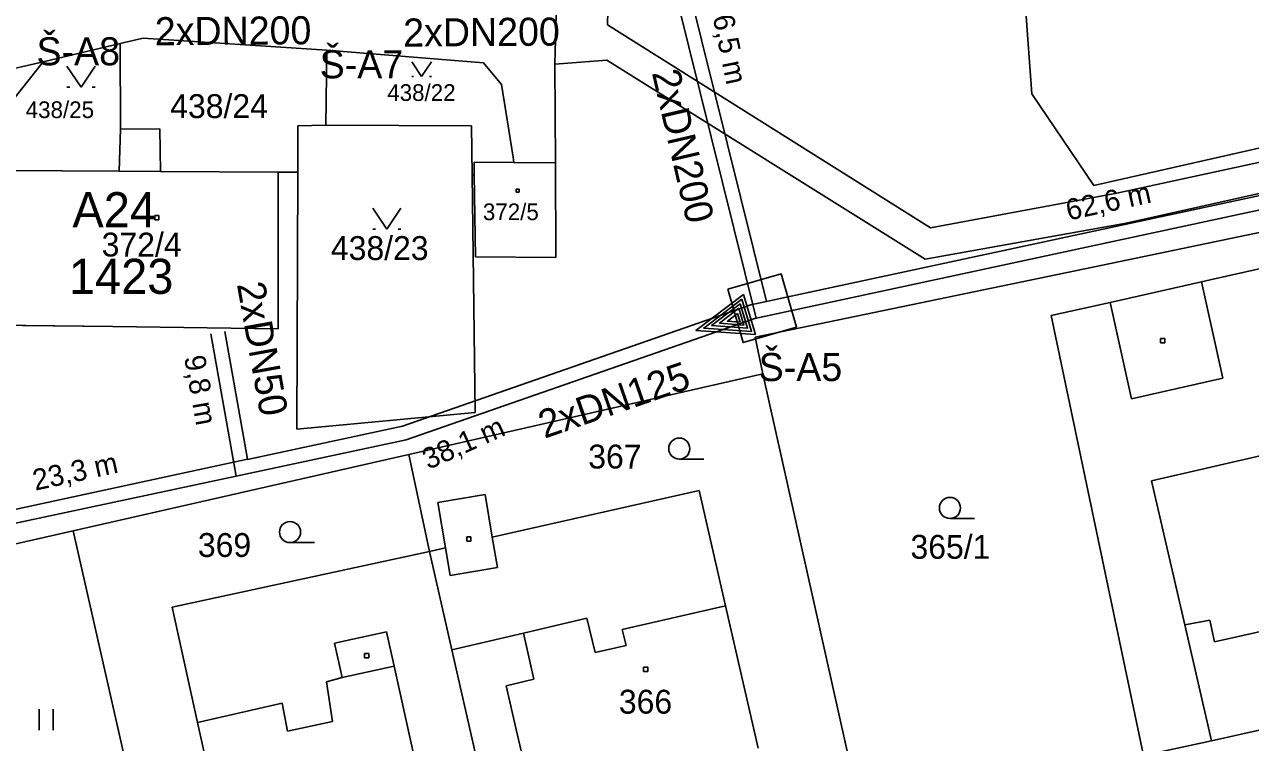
# Model space of a CAD drawing. Extents: x -468021 to -466942, y -1130484 to -1128584.
# Drawn here: x -467698.5 to -467611.3, y -1129179.5 to -1129128.4 of the extents above; entities that cross this region are included whole.
import ezdxf

# ---------------------------------------------------------------- set-up
doc = ezdxf.new("R2010")
doc.units = 0
for name, color, linetype in [('13-Redukce', 7, 'Continuous'), ('14a-Šachty', 7, 'Continuous'), ('21-Označení-odběrného-místa', 7, 'Continuous'), ('22-Odběrná místa-šrafy', 7, 'Continuous'), ('25-Popisná-čísla', 7, 'Continuous'), ('27-delky-vedeni', 7, 'Continuous'), ('DKM', 7, 'Continuous'), ('UT_SKUTEČNOST_staré', 7, 'Continuous')]:
    doc.layers.add(name, color=color, linetype=linetype)

# ---------------------------------------------------------------- blocks, each defined once
blk = doc.blocks.new('SACHTA')
at = {"layer": '14a-Šachty'}
blk.add_lwpolyline([(-0.00001391, 0.00002346), (0.00002558, 0.00002346), (0.00002558, -0.00001604), (-0.00001391, -0.00001604)], close=True, dxfattribs=at)
blk = doc.blocks.new('REDUKCE')
at = {"layer": '13-Redukce'}
for points in [[(-0.01322, 0.00747), (0.02656, 0.02205), (-0.01322, 0.03715), (-0.01322, 0.00747)], [(-0.01121, 0.01028), (0.02073, 0.02206), (-0.01123, 0.03426), (-0.01121, 0.01028)], [(-0.00918, 0.01313), (0.01492, 0.02205), (-0.00918, 0.03128), (-0.00918, 0.01313)], [(-0.00725, 0.01583), (0.00893, 0.02206), (-0.00726, 0.02841), (-0.00725, 0.01583)], [(-0.00521, 0.01911), (0.00311, 0.02232), (-0.00522, 0.02558), (-0.00521, 0.01911)]]:
    blk.add_lwpolyline(points, dxfattribs=at)

msp = doc.modelspace()

# ---------------------------------------------------------------- linework, layer by layer
at = {"layer": '22-Odběrná místa-šrafy'}
msp.add_lwpolyline([(-467680.48, -1129138.87), (-467688.84, -1129138.82), (-467691.789, -1129138.8), (-467699.95, -1129138.75), (-467700.15, -1129144.09), (-467703.15, -1129144.07), (-467702.969, -1129149.74), (-467692.25, -1129149.87), (-467680.48, -1129150.02), (-467680.48, -1129138.87)], dxfattribs=at)
at = {"layer": 'DKM'}
for p, q in [((-467657.02, -1129128.39), (-467656.94, -1129122.7)), ((-467627.33, -1129126.27), (-467627.15, -1129128.75)), ((-467660.77, -1129131.18), (-467660.66, -1129126.77)), ((-467634.03, -1129142.84), (-467657.02, -1129128.39)), ((-467627.15, -1129128.75), (-467626.82, -1129133.29)), ((-467697.21, -1129131.02), (-467691.72, -1129129.72)), ((-467691.72, -1129129.72), (-467690.08, -1129129.32)), ((-467691.72, -1129129.72), (-467691.71, -1129135.81)), ((-467690.08, -1129129.32), (-467677.02, -1129130.19)), ((-467677.02, -1129130.19), (-467677.09, -1129135.53)), ((-467677.02, -1129130.19), (-467665.86, -1129131.09)), ((-467714.24, -1129134.89), (-467697.21, -1129131.02)), ((-467697.21, -1129131.02), (-467699.21, -1129133.54)), ((-467695.51, -1129131.32), (-467694.51, -1129132.82)), ((-467694.51, -1129132.82), (-467693.51, -1129131.32)), ((-467670.97, -1129131.02), (-467670.27, -1129132.07)), ((-467670.27, -1129132.07), (-467669.57, -1129131.02)), ((-467665.86, -1129131.09), (-467664.57, -1129132.64)), ((-467660.77, -1129131.18), (-467657.08, -1129130.9)), ((-467660.74, -1129138.2), (-467660.77, -1129131.18)), ((-467657.08, -1129130.9), (-467634.41, -1129145.07)), ((-467670.97, -1129132.07), (-467670.83, -1129132.07)), ((-467669.71, -1129132.07), (-467669.57, -1129132.07)), ((-467695.51, -1129132.82), (-467695.31, -1129132.82)), ((-467693.71, -1129132.82), (-467693.51, -1129132.82)), ((-467664.57, -1129132.64), (-467663.75, -1129137.81)), ((-467626.82, -1129133.29), (-467622.4, -1129139.83)), ((-467592.22, -1129134.18), (-467620.78, -1129140.38)), ((-467691.79, -1129138.8), (-467691.71, -1129135.81)), ((-467691.71, -1129135.81), (-467688.91, -1129135.78)), ((-467688.91, -1129135.78), (-467688.84, -1129138.82)), ((-467679.08, -1129138.88), (-467679.07, -1129135.58)), ((-467679.07, -1129135.58), (-467677.09, -1129135.53)), ((-467677.09, -1129135.53), (-467666.72, -1129135.57)), ((-467666.72, -1129135.57), (-467666.67, -1129139.06)), ((-467620.11, -1129142.5), (-467591.94, -1129136.21)), ((-467622.4, -1129139.83), (-467610.14, -1129137.05)), ((-467663.69, -1129138.18), (-467666.52, -1129138.17)), ((-467666.52, -1129138.17), (-467666.51, -1129139.06)), ((-467663.75, -1129137.81), (-467663.69, -1129138.18)), ((-467660.74, -1129138.2), (-467663.69, -1129138.18)), ((-467660.7, -1129144.96), (-467660.74, -1129138.2)), ((-467699.95, -1129138.75), (-467691.79, -1129138.8)), ((-467688.84, -1129138.82), (-467691.79, -1129138.8)), ((-467688.84, -1129138.82), (-467680.48, -1129138.87)), ((-467680.48, -1129138.87), (-467680.48, -1129150.02)), ((-467680.48, -1129138.87), (-467679.08, -1129138.88)), ((-467679.14, -1129157.17), (-467679.08, -1129138.88)), ((-467666.67, -1129139.06), (-467666.44, -1129155.98)), ((-467666.51, -1129139.06), (-467666.67, -1129139.06)), ((-467666.51, -1129139.06), (-467666.43, -1129144.91)), ((-467590.85, -1129139.07), (-467621.8, -1129145.49)), ((-467663.53, -1129140.08), (-467663.32, -1129140.08)), ((-467663.53, -1129140.29), (-467663.53, -1129140.08)), ((-467663.32, -1129140.29), (-467663.53, -1129140.29)), ((-467663.32, -1129140.08), (-467663.32, -1129140.29)), ((-467620.78, -1129140.38), (-467634.03, -1129142.84)), ((-467689.26, -1129141.96), (-467688.96, -1129141.96)), ((-467689.26, -1129142.26), (-467689.26, -1129141.96)), ((-467688.96, -1129141.96), (-467688.96, -1129142.26)), ((-467673.74, -1129141.43), (-467672.74, -1129142.93)), ((-467672.74, -1129142.93), (-467671.74, -1129141.43)), ((-467688.96, -1129142.26), (-467689.26, -1129142.26)), ((-467634.41, -1129145.07), (-467620.11, -1129142.5)), ((-467673.74, -1129142.93), (-467673.54, -1129142.93)), ((-467671.94, -1129142.93), (-467671.74, -1129142.93)), ((-467601.45, -1129143.7), (-467614.13, -1129146.55)), ((-467666.43, -1129144.91), (-467660.7, -1129144.96)), ((-467621.8, -1129145.49), (-467646.51, -1129150.62)), ((-467621.25, -1129148.15), (-467614.74, -1129146.69)), ((-467614.74, -1129146.69), (-467614.13, -1129146.55)), ((-467614.74, -1129146.69), (-467613.22, -1129153.54)), ((-467621.25, -1129148.15), (-467625.44, -1129149.09)), ((-467619.72, -1129155.01), (-467621.25, -1129148.15)), ((-467692.25, -1129149.87), (-467702.97, -1129149.74)), ((-467680.48, -1129150.02), (-467692.25, -1129149.87)), ((-467625.44, -1129149.09), (-467618.88, -1129180.42)), ((-467646.51, -1129150.62), (-467645.98, -1129153.24)), ((-467617.65, -1129150.73), (-467617.35, -1129150.73)), ((-467617.65, -1129151.03), (-467617.65, -1129150.73)), ((-467617.35, -1129150.73), (-467617.35, -1129151.03)), ((-467617.35, -1129151.03), (-467617.65, -1129151.03)), ((-467671.18, -1129158.98), (-467645.98, -1129153.24)), ((-467638.88, -1129184.96), (-467645.98, -1129153.24)), ((-467613.22, -1129153.54), (-467619.72, -1129155.01)), ((-467666.44, -1129155.98), (-467679.14, -1129157.17)), ((-467695.08, -1129164.42), (-467671.18, -1129158.98)), ((-467671.18, -1129158.98), (-467669.69, -1129165.88)), ((-467651.92, -1129159.31), (-467650.17, -1129159.31)), ((-467618.3, -1129160.86), (-467609.85, -1129158.9)), ((-467618.3, -1129160.86), (-467615.92, -1129171.11)), ((-467665.74, -1129161.83), (-467669.11, -1129162.39)), ((-467665.23, -1129164.88), (-467665.74, -1129161.83)), ((-467665.23, -1129164.88), (-467650.5, -1129161.55)), ((-467650.5, -1129161.55), (-467648.62, -1129169.76)), ((-467669.11, -1129162.39), (-467668.56, -1129165.63)), ((-467632.65, -1129163.54), (-467630.9, -1129163.54)), ((-467706.49, -1129167.02), (-467695.08, -1129164.42)), ((-467695.08, -1129164.42), (-467687.88, -1129196.1)), ((-467679.63, -1129165.26), (-467677.88, -1129165.26)), ((-467667.05, -1129164.85), (-467666.75, -1129164.85)), ((-467667.05, -1129165.15), (-467667.05, -1129164.85)), ((-467666.75, -1129165.15), (-467667.05, -1129165.15)), ((-467666.75, -1129164.85), (-467666.75, -1129165.15)), ((-467664.87, -1129167.03), (-467665.23, -1129164.88)), ((-467688.02, -1129169.86), (-467669.69, -1129165.88)), ((-467669.69, -1129165.88), (-467668.56, -1129165.63)), ((-467669.69, -1129165.88), (-467668.1, -1129172.9)), ((-467668.56, -1129165.63), (-467668.23, -1129167.59)), ((-467668.23, -1129167.59), (-467664.87, -1129167.03)), ((-467686.21, -1129178.08), (-467688.02, -1129169.86)), ((-467655.98, -1129171.44), (-467648.62, -1129169.76)), ((-467648.62, -1129169.76), (-467646.3, -1129179.89)), ((-467663.02, -1129171.7), (-467658.49, -1129170.63)), ((-467658.49, -1129170.63), (-467657.91, -1129173.08)), ((-467614.16, -1129170.78), (-467615.92, -1129171.11)), ((-467613.82, -1129172.33), (-467614.16, -1129170.78)), ((-467676.46, -1129172.43), (-467672.76, -1129171.62)), ((-467672.76, -1129171.62), (-467672.22, -1129174.07)), ((-467663.02, -1129171.7), (-467668.1, -1129172.9)), ((-467662.28, -1129174.98), (-467663.02, -1129171.7)), ((-467655.7, -1129172.59), (-467655.98, -1129171.44)), ((-467615.92, -1129171.11), (-467614.02, -1129179.37)), ((-467613.82, -1129172.33), (-467608.05, -1129171.03)), ((-467675.91, -1129174.86), (-467676.46, -1129172.43)), ((-467674.33, -1129173.16), (-467674.03, -1129173.16)), ((-467674.33, -1129173.46), (-467674.33, -1129173.16)), ((-467674.03, -1129173.46), (-467674.33, -1129173.46)), ((-467674.03, -1129173.16), (-467674.03, -1129173.46)), ((-467668.1, -1129172.9), (-467666.43, -1129180.3)), ((-467657.91, -1129173.08), (-467655.7, -1129172.59)), ((-467672.22, -1129174.07), (-467675.91, -1129174.86)), ((-467672.22, -1129174.07), (-467670.6, -1129181.37)), ((-467654.46, -1129174.13), (-467654.16, -1129174.13)), ((-467654.46, -1129174.43), (-467654.46, -1129174.13)), ((-467654.16, -1129174.13), (-467654.16, -1129174.43)), ((-467614.02, -1129179.37), (-467591.03, -1129174.2)), ((-467677.04, -1129175.17), (-467675.91, -1129174.86)), ((-467676.61, -1129177.99), (-467677.04, -1129175.17)), ((-467664.25, -1129175.47), (-467662.28, -1129174.98)), ((-467654.16, -1129174.43), (-467654.46, -1129174.43)), ((-467663.53, -1129178.57), (-467664.25, -1129175.47)), ((-467686.21, -1129178.08), (-467680.2, -1129176.7)), ((-467680.2, -1129176.7), (-467679.8, -1129178.7)), ((-467697.5, -1129178.61), (-467697.5, -1129177.11)), ((-467696.5, -1129177.11), (-467696.5, -1129178.61)), ((-467683.93, -1129188.4), (-467686.21, -1129178.08)), ((-467679.8, -1129178.7), (-467676.61, -1129177.99)), ((-467662.92, -1129181.2), (-467663.53, -1129178.57)), ((-467618.88, -1129180.42), (-467614.02, -1129179.37))]:
    msp.add_line(p, q, dxfattribs=at)
for centre in [(-467651.92, -1129158.56), (-467632.65, -1129162.79), (-467679.63, -1129164.51)]:
    msp.add_circle(centre, 0.75, dxfattribs=at)
at = {"layer": 'UT_SKUTEČNOST_staré'}
for points in [[(-467654.49, -1129125.705), (-467651.256, -1129125.693), (-467645.707, -1129148.087)], [(-467655.527, -1129126.684), (-467652.038, -1129126.694), (-467646.445, -1129149.269)], [(-467646.815, -1129148.325), (-467589.365, -1129135.972), (-467588.594, -1129140.27)], [(-467646.544, -1129149.29), (-467590.166, -1129137.167), (-467589.386, -1129141.517)], [(-467682.663, -1129159.342), (-467671.63, -1129156.97), (-467646.815, -1129148.325)], [(-467683.47, -1129160.522), (-467671.36, -1129157.935), (-467646.544, -1129149.29)], [(-467685.258, -1129150.383), (-467683.471, -1129160.52)], [(-467684.273, -1129150.21), (-467682.666, -1129159.325)], [(-467705.398, -1129164.231), (-467682.666, -1129159.325)], [(-467683.47, -1129160.522), (-467706.2, -1129165.379)]]:
    msp.add_lwpolyline(points, dxfattribs=at)

# ---------------------------------------------------------------- block references
at = {"layer": '13-Redukce', "xscale": 100, "yscale": 100, "rotation": -163.11492843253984}
msp.add_blockref('REDUKCE', (-467648.838, -1129147.262), dxfattribs=at)
at = {"layer": '14a-Šachty', "xscale": 99999.99999999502, "yscale": 100000.00000000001, "rotation": 15.931015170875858}
msp.add_blockref('SACHTA', (-467646.478, -1129149.082), dxfattribs=at)

# ---------------------------------------------------------------- texts
at = {"layer": '14a-Šachty'}
for s, p in [('Š-A8', (-467697.679, -1129131.263)), ('Š-A7', (-467677.519, -1129132.187)), ('Š-A5', (-467646.263, -1129153.754))]:
    msp.add_text(s, height=2, dxfattribs=at).set_placement(p)
at = {"layer": '21-Označení-odběrného-místa'}
msp.add_text('A24', height=2.5, dxfattribs=at).set_placement((-467695.122, -1129142.797))
at = {"layer": '25-Popisná-čísla'}
msp.add_text('1423', height=2.5, dxfattribs=at).set_placement((-467695.37, -1129147.541))
at = {"layer": '27-delky-vedeni'}
for s, rotation, p in [('26,5 m', 281.51402, (-467649.769, -1129126.706)), ('62,6 m', 12.30977, (-467624.214, -1129142.325)), ('9,8 m', 280.17441, (-467687.182, -1129152.052)), ('38,1 m', 24.22378, (-467669.781, -1129160.084)), ('23,3 m', 12.30977, (-467697.769, -1129161.564))]:
    msp.add_text(s, height=1.5, rotation=rotation, dxfattribs=at).set_placement(p)
at = {"layer": 'DKM'}
for s, height, p in [('438/24', 1.7, (-467688.16, -1129135.02)), ('438/22', 1.19, (-467672.71, -1129133.8)), ('438/25', 1.19, (-467698.45, -1129135.02)), ('372/5', 1.19, (-467665.9, -1129142.29)), ('372/4', 1.7, (-467693.04, -1129144.88)), ('438/23', 1.7, (-467676.72, -1129145.13)), ('367', 1.7, (-467658.4, -1129159.98)), ('369', 1.7, (-467686.19, -1129166.28)), ('365/1', 1.7, (-467635.46, -1129166.41)), ('366', 1.7, (-467656.22, -1129177.44))]:
    msp.add_text(s, height=height, dxfattribs=at).set_placement(p)
at = {"layer": 'UT_SKUTEČNOST_staré'}
for s, rotation, p in [('2xDN200', 0.38984, (-467689.254, -1129129.837)), ('2xDN200', 0.38984, (-467671.569, -1129129.932)), ('2xDN200', 283.0603, (-467653.877, -1129131.786)), ('2xDN50', 280.11486, (-467683.42, -1129146.853)), ('2xDN125', 19.13253, (-467661.515, -1129157.865))]:
    msp.add_text(s, height=2, rotation=rotation, dxfattribs=at).set_placement(p)

doc.saveas('drawing.dxf')
